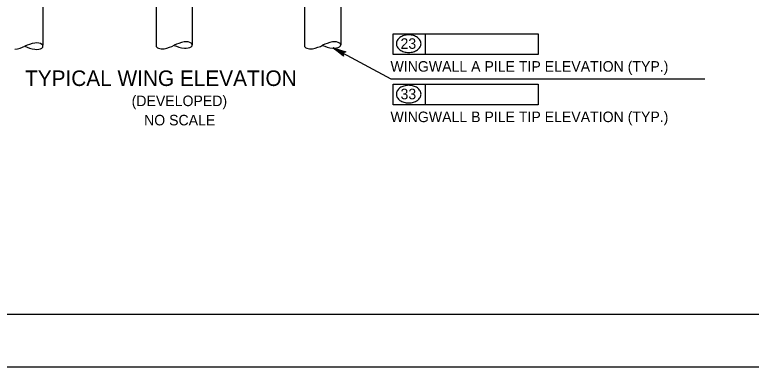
# Model space of a CAD drawing. Extents: x 635440 to 640306, y 296653 to 298484.
# Drawn here: x 638830 to 639039.7, y 296653.5 to 296754 of the extents above; entities that cross this region are included whole.
import ezdxf

# ---------------------------------------------------------------- set-up
doc = ezdxf.new("R2010")
doc.units = 0
for name, color, linetype in [('2', 7, 'Continuous'), ('4', 7, 'Continuous'), ('5', 7, 'Continuous'), ('PLT-BNDY', 7, 'Continuous')]:
    doc.layers.add(name, color=color, linetype=linetype)

msp = doc.modelspace()

# ---------------------------------------------------------------- linework, layer by layer
at = {"layer": '2'}
msp.add_line((639261.46, 296668.46), (638475.46, 296668.46), dxfattribs=at)
at = {"layer": '4'}
for p, q in [((638922.79, 296818), (638922.79, 296745.37)), ((638912.45, 296814.56), (638912.45, 296745.09)), ((638880.53, 296804.3), (638880.53, 296745.37)), ((638870.19, 296799.56), (638870.19, 296745.09)), ((638837.99, 296791.02), (638837.99, 296745.25))]:
    msp.add_line(p, q, dxfattribs=at)
for centre, major_axis, start_param, end_param in [((638838, 296742.4), (7.3, 0), 1.89032, 2.356194), ((638836.17, 296744.98), (1.83, 0), 4.455588, 8.110783), ((638870.12, 296747.68), (-7.31, -0.2), 1.89032, 2.356194), ((638880.6, 296742.79), (7.31, 0.2), 1.89032, 2.356194), ((638880.46, 296747.95), (7.31, 0.2), 3.926991, 4.392865), ((638878.7, 296745.32), (1.83, 0.05), 4.455588, 8.110783), ((638912.38, 296747.68), (-7.31, -0.2), 1.89032, 2.356194), ((638922.86, 296742.79), (7.31, 0.2), 1.89032, 2.356194), ((638922.72, 296747.95), (7.31, 0.2), 3.926991, 4.392865), ((638920.96, 296745.32), (1.83, 0.05), 4.455588, 8.110783), ((638827.67, 296747.56), (-7.3, 0), 1.89032, 2.356194), ((638838, 296747.56), (7.3, 0), 3.926991, 4.392865), ((638872.02, 296745.14), (-1.83, -0.05), 0, 1.827597), ((638914.28, 296745.14), (-1.83, -0.05), 0, 1.827597)]:
    msp.add_ellipse(centre, major_axis=major_axis, ratio=0.5, start_param=start_param, end_param=end_param, dxfattribs=at)
at = {"layer": '5'}
for p, q in [((638937.77, 296748.54), (638978.98, 296748.54)), ((638937.77, 296742.64), (638937.77, 296748.54)), ((638946.94, 296742.64), (638946.94, 296748.54)), ((638978.98, 296748.54), (638978.98, 296742.64)), ((638920.66, 296744.5), (638937.04, 296735.7)), ((638978.98, 296742.64), (638937.77, 296742.64)), ((638937.04, 296735.7), (639026.46, 296735.7)), ((638937.77, 296734.16), (638978.98, 296734.16)), ((638937.77, 296728.26), (638937.77, 296734.16)), ((638946.94, 296728.26), (638946.94, 296734.16)), ((638978.98, 296734.16), (638978.98, 296728.26)), ((638978.98, 296728.26), (638937.77, 296728.26))]:
    msp.add_line(p, q, dxfattribs=at)
msp.add_lwpolyline([(638920.66, 296744.5), (638924.28, 296743.35), (638923.93, 296743.31), (638923.68, 296743.16), (638923.53, 296742.96), (638923.45, 296742.72), (638923.46, 296742.43), (638923.62, 296742.12), (638920.66, 296744.5), (638923.46, 296742.43), (638923.45, 296742.72), (638920.66, 296744.5), (638923.53, 296742.96), (638923.68, 296743.16), (638920.66, 296744.5), (638923.93, 296743.31)], dxfattribs=at)
for centre, radius, start, end in [((638941.28, 296745.23), 2.76, 125.6316, 149.9767), ((638941.8, 296744.5), 3.66, 106.5358, 125.6316), ((638942.15, 296743.34), 4.87, 90, 106.5358), ((638942.15, 296743.34), 4.87, 73.4642, 90), ((638942.49, 296744.5), 3.66, 54.3684, 73.4642), ((638943.02, 296745.23), 2.76, 30.0233, 54.3684), ((638940.47, 296745.7), 1.83, 149.9767, 180), ((638940.47, 296745.7), 1.83, 180, 210.0233), ((638943.83, 296745.7), 1.83, 0, 30.0233), ((638943.83, 296745.7), 1.83, 329.9767, 0), ((638941.28, 296746.16), 2.76, 210.0233, 234.3684), ((638941.8, 296746.9), 3.66, 234.3684, 253.4642), ((638942.15, 296748.06), 4.87, 253.4642, 270), ((638942.15, 296748.06), 4.87, 270, 286.5358), ((638942.49, 296746.9), 3.66, 286.5358, 305.6316), ((638943.02, 296746.16), 2.76, 305.6316, 329.9767), ((638941.28, 296730.85), 2.76, 125.6316, 149.9767), ((638941.8, 296730.12), 3.66, 106.5358, 125.6316), ((638942.15, 296728.96), 4.87, 90, 106.5358), ((638942.15, 296728.96), 4.87, 73.4642, 90), ((638942.49, 296730.12), 3.66, 54.3684, 73.4642), ((638943.02, 296730.85), 2.76, 30.0233, 54.3684), ((638940.47, 296731.32), 1.83, 149.9767, 180), ((638940.47, 296731.32), 1.83, 180, 210.0233), ((638943.83, 296731.32), 1.83, 0, 30.0233), ((638943.83, 296731.32), 1.83, 329.9767, 0), ((638941.28, 296731.78), 2.76, 210.0233, 234.3684), ((638941.8, 296732.52), 3.66, 234.3684, 253.4642), ((638942.15, 296733.68), 4.87, 253.4642, 270), ((638942.15, 296733.68), 4.87, 270, 286.5358), ((638942.49, 296732.52), 3.66, 286.5358, 305.6316), ((638943.02, 296731.78), 2.76, 305.6316, 329.9767)]:
    msp.add_arc(centre, radius, start, end, dxfattribs=at)
at = {"layer": 'PLT-BNDY'}
msp.add_lwpolyline([(638435.46, 297247.46), (639276.46, 297247.46), (639276.46, 296653.46), (638435.46, 296653.46)], close=True, dxfattribs=at)

# ---------------------------------------------------------------- texts
at = {"layer": '5'}
for s, height, p in [('23', 3, (638939.82, 296744.23)), ('WINGWALL A PILE TIP ELEVATION (TYP.)', 3.0001, (638936.96, 296737.72)), ('TYPICAL WING ELEVATION', 4.4294, (638832.9, 296733.64)), ('33', 3, (638939.82, 296729.85)), ('(DEVELOPED)', 3.0001, (638863.25, 296727.9)), ('WINGWALL B PILE TIP ELEVATION (TYP.)', 3.0001, (638936.96, 296723.34)), ('NO SCALE', 3, (638866.79, 296722.41))]:
    msp.add_text(s, height=height, dxfattribs=at).set_placement(p)

doc.saveas('drawing.dxf')
